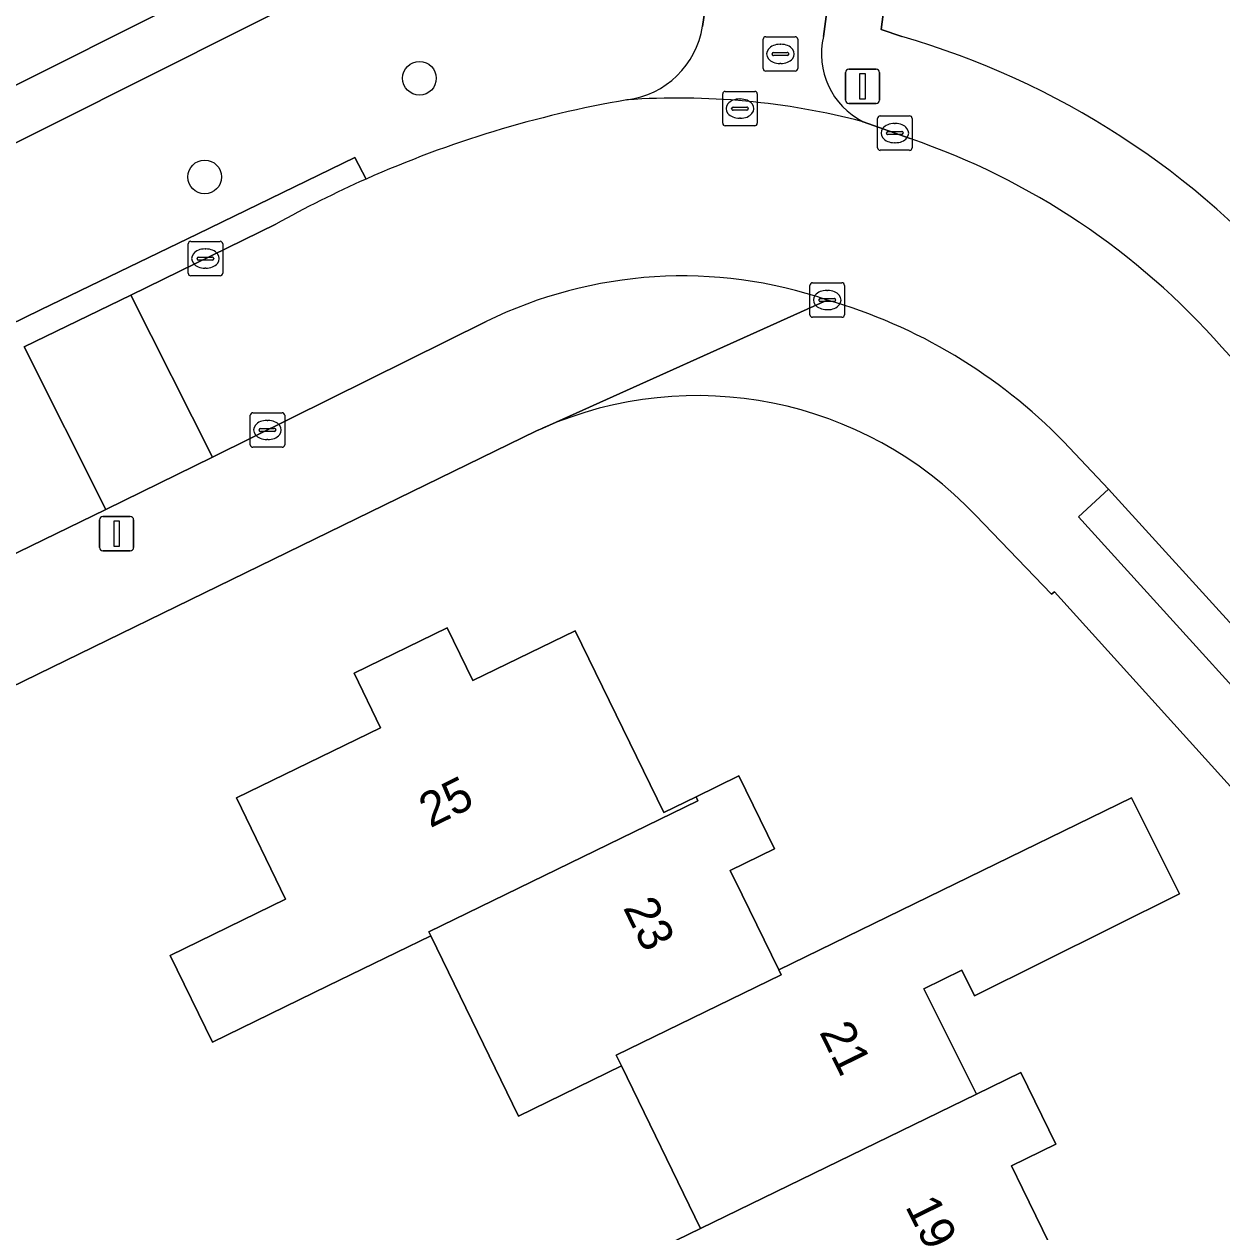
# Model space of a CAD drawing. Extents: x 157793 to 159380, y 380877 to 382313.
# Drawn here: x 158680.53 to 158715.29, y 381812.52 to 381847.57 of the extents above; entities that cross this region are included whole.
import ezdxf

# ---------------------------------------------------------------- set-up
doc = ezdxf.new("R2010")
doc.units = 0
for name, color, linetype in [('IMGEO_Boom', 7, 'Continuous'), ('IMGEO_Erf', 7, 'Continuous'), ('IMGEO_Fietspad_gesloten', 7, 'Continuous'), ('IMGEO_Groenvoorziening', 7, 'Continuous'), ('IMGEO_Kolk', 7, 'Continuous'), ('IMGEO_Lichtmast', 7, 'Continuous'), ('IMGEO_Pand', 7, 'Continuous'), ('IMGEO_Pand_nummerreeks', 7, 'Continuous'), ('IMGEO_Rijbaan_lokaal_open', 7, 'Continuous'), ('IMGEO_Rioolput', 7, 'Continuous'), ('IMGEO_Voetpad_halfverhard', 7, 'Continuous'), ('IMGEO_Voetpad_open', 7, 'Continuous')]:
    doc.layers.add(name, color=color, linetype=linetype)

msp = doc.modelspace()

# ---------------------------------------------------------------- linework, layer by layer
at = {"layer": 'IMGEO_Boom'}
for centre in [(158692.004, 381845.997), (158685.771, 381843.133)]:
    msp.add_circle(centre, 0.489, dxfattribs=at)
at = {"layer": 'IMGEO_Erf'}
for points in [[(158695.58, 381835.846), (158695.401, 381835.765), (158672.471, 381824.588), (158673.823, 381821.918), (158674.414, 381820.749), (158674.546, 381820.815), (158677.914, 381814.088), (158675.171, 381812.752), (158676.061, 381810.975)], [(158717.182, 381823.633), (158710.439, 381831.09), (158710.351, 381831.029), (158708.145, 381833.32)], [(158698.052, 381811.593), (158700.165, 381812.622), (158697.869, 381817.336), (158694.88, 381815.88), (158692.331, 381821.114), (158689.346, 381819.661), (158685.995, 381818.03), (158684.77, 381820.545), (158688.121, 381822.177), (158686.691, 381825.113), (158690.874, 381827.151), (158690.105, 381828.73), (158692.811, 381830.048), (158693.556, 381828.518), (158696.524, 381829.964), (158699.097, 381824.689), (158700.031, 381825.143), (158701.274, 381825.75), (158702.304, 381823.635), (158701.024, 381823.012), (158701.372, 381822.298), (158702.431, 381820.122), (158712.673, 381825.115), (158714.061, 381822.33), (158708.116, 381819.366), (158707.741, 381820.117), (158706.647, 381819.572), (158708.168, 381816.52), (158709.457, 381817.146), (158710.47, 381815.065), (158709.184, 381814.439), (158709.504, 381813.783), (158710.666, 381811.397)]]:
    msp.add_lwpolyline(points, dxfattribs=at)
msp.add_arc((158700.064, 381825.639), 11.149, 43.548, 113.7182, dxfattribs=at)
at = {"layer": 'IMGEO_Fietspad_gesloten'}
for points in [[(158704.498, 381881.924), (158701.564, 381860.012), (158701.172, 381856.292), (158700.984, 381854.513), (158700.311, 381848.146), (158700.221, 381847.504)], [(158703.733, 381847.212), (158704.858, 381855.711), (158704.972, 381856.563), (158705.207, 381858.316), (158708.331, 381881.654)]]:
    msp.add_lwpolyline(points, dxfattribs=at)
for centre, radius, start, end in [((158697.699, 381847.904), 2.553, 277.2857, 350.9947), ((158705.867, 381846.698), 2.196, 166.4477, 243.3605), ((158699.511, 381824.109), 21.314, 75.4022, 94.0041)]:
    msp.add_arc(centre, radius, start, end, dxfattribs=at)
at = {"layer": 'IMGEO_Groenvoorziening'}
for points in [[(158716.178, 381862.166), (158706.642, 381857.397), (158705.587, 381848.822), (158705.403, 381847.417), (158706.003, 381847.207)], [(158626.135, 381818.603), (158701.172, 381856.292), (158701.564, 381860.012)], [(158700.221, 381847.504), (158700.311, 381848.146), (158700.984, 381854.513), (158628.032, 381817.913)], [(158668.118, 381832.764), (158670.893, 381834.199), (158673.671, 381835.629), (158676.45, 381837.055), (158681.008, 381839.273), (158685.568, 381841.487), (158690.13, 381843.698), (158690.453, 381843.072)]]:
    msp.add_lwpolyline(points, dxfattribs=at)
for centre, radius, start, end in [((158697.699, 381847.904), 2.553, 277.2857, 350.9947), ((158699.383, 381824.265), 23.878, 40.2647, 73.9031), ((158703.522, 381813.652), 32.192, 99.8353, 113.9517)]:
    msp.add_arc(centre, radius, start, end, dxfattribs=at)
at = {"layer": 'IMGEO_Kolk'}
for p, q in [((158705.376, 381844.906), (158706.228, 381844.906)), ((158705.301, 381843.98), (158705.301, 381844.832)), ((158705.789, 381844.686), (158705.814, 381844.686)), ((158706.302, 381844.832), (158706.302, 381843.98)), ((158705.56, 381844.4), (158705.56, 381844.412)), ((158705.998, 381844.363), (158705.6, 381844.363)), ((158705.603, 381844.449), (158706.001, 381844.449)), ((158706.044, 381844.412), (158706.044, 381844.4)), ((158706.228, 381843.906), (158705.376, 381843.906)), ((158705.812, 381844.126), (158705.787, 381844.126)), ((158685.292, 381840.339), (158685.292, 381841.191)), ((158685.367, 381841.265), (158686.219, 381841.265)), ((158685.78, 381841.045), (158685.805, 381841.045)), ((158686.293, 381841.191), (158686.293, 381840.339)), ((158685.551, 381840.759), (158685.551, 381840.771)), ((158685.989, 381840.722), (158685.591, 381840.722)), ((158685.594, 381840.808), (158685.992, 381840.808)), ((158686.035, 381840.771), (158686.035, 381840.759)), ((158685.803, 381840.485), (158685.778, 381840.485)), ((158686.219, 381840.265), (158685.367, 381840.265)), ((158703.338, 381839.136), (158703.338, 381839.988)), ((158703.413, 381840.062), (158704.265, 381840.062)), ((158704.339, 381839.988), (158704.339, 381839.136)), ((158703.826, 381839.842), (158703.851, 381839.842)), ((158703.597, 381839.556), (158703.597, 381839.568)), ((158704.035, 381839.519), (158703.637, 381839.519)), ((158703.64, 381839.605), (158704.038, 381839.605)), ((158704.081, 381839.568), (158704.081, 381839.556)), ((158704.265, 381839.062), (158703.413, 381839.062)), ((158703.849, 381839.282), (158703.824, 381839.282)), ((158687.092, 381835.364), (158687.092, 381836.216)), ((158687.167, 381836.29), (158688.019, 381836.29)), ((158688.093, 381836.216), (158688.093, 381835.364)), ((158687.351, 381835.784), (158687.351, 381835.796)), ((158687.394, 381835.833), (158687.792, 381835.833)), ((158687.58, 381836.07), (158687.605, 381836.07)), ((158687.835, 381835.796), (158687.835, 381835.784)), ((158687.789, 381835.747), (158687.391, 381835.747)), ((158687.603, 381835.51), (158687.578, 381835.51)), ((158688.019, 381835.29), (158687.167, 381835.29))]:
    msp.add_line(p, q, dxfattribs=at)
for points in [[(158705.376, 381844.906), (158706.228, 381844.906)], [(158705.301, 381843.98), (158705.301, 381844.832)], [(158706.302, 381844.832), (158706.302, 381843.98)], [(158706.228, 381843.906), (158705.376, 381843.906)], [(158685.292, 381840.339), (158685.292, 381841.191)], [(158685.367, 381841.265), (158686.219, 381841.265)], [(158686.293, 381841.191), (158686.293, 381840.339)], [(158686.219, 381840.265), (158685.367, 381840.265)], [(158703.338, 381839.136), (158703.338, 381839.988)], [(158703.413, 381840.062), (158704.265, 381840.062)], [(158704.339, 381839.988), (158704.339, 381839.136)], [(158704.265, 381839.062), (158703.413, 381839.062)], [(158687.092, 381835.364), (158687.092, 381836.216)], [(158687.167, 381836.29), (158688.019, 381836.29)], [(158688.093, 381836.216), (158688.093, 381835.364)], [(158688.019, 381835.29), (158687.167, 381835.29)]]:
    msp.add_lwpolyline(points, dxfattribs=at)
for centre, radius, start, end in [((158705.378, 381844.83), 0.0765, 91.552, 178.448), ((158705.378, 381844.83), 0.0765, 91.552, 178.448), ((158706.226, 381844.83), 0.0765, 1.552, 88.448), ((158706.226, 381844.83), 0.0765, 1.552, 88.448), ((158705.6, 381844.409), 0.0403, 85.8775, 175.7526), ((158705.597, 381844.399), 0.0366, 178.938, 274.7102), ((158706.001, 381844.406), 0.043, 264.8664, 352.4533), ((158706.005, 381844.411), 0.0386, 1.7309, 96.639), ((158705.378, 381843.982), 0.0765, 181.552, 268.448), ((158705.378, 381843.982), 0.0765, 181.552, 268.448), ((158706.226, 381843.982), 0.0765, 271.552, 358.448), ((158706.226, 381843.982), 0.0765, 271.552, 358.448), ((158685.369, 381841.189), 0.0765, 91.552, 178.448), ((158685.369, 381841.189), 0.0765, 91.552, 178.448), ((158686.217, 381841.189), 0.0765, 1.552, 88.448), ((158686.217, 381841.189), 0.0765, 1.552, 88.448), ((158685.591, 381840.768), 0.0403, 85.8775, 175.7526), ((158685.588, 381840.758), 0.0366, 178.938, 274.7102), ((158685.992, 381840.765), 0.043, 264.8664, 352.4533), ((158685.996, 381840.77), 0.0386, 1.7309, 96.639), ((158685.369, 381840.341), 0.0765, 181.552, 268.448), ((158685.369, 381840.341), 0.0765, 181.552, 268.448), ((158686.217, 381840.341), 0.0765, 271.552, 358.448), ((158686.217, 381840.341), 0.0765, 271.552, 358.448), ((158703.415, 381839.986), 0.0765, 91.552, 178.448), ((158703.415, 381839.986), 0.0765, 91.552, 178.448), ((158704.263, 381839.986), 0.0765, 1.552, 88.448), ((158704.263, 381839.986), 0.0765, 1.552, 88.448), ((158703.637, 381839.565), 0.0403, 85.8775, 175.7526), ((158703.634, 381839.555), 0.0366, 178.938, 274.7102), ((158704.038, 381839.562), 0.043, 264.8664, 352.4533), ((158704.042, 381839.567), 0.0386, 1.7309, 96.639), ((158703.415, 381839.138), 0.0765, 181.552, 268.448), ((158703.415, 381839.138), 0.0765, 181.552, 268.448), ((158704.263, 381839.138), 0.0765, 271.552, 358.448), ((158704.263, 381839.138), 0.0765, 271.552, 358.448), ((158687.169, 381836.214), 0.0765, 91.552, 178.448), ((158687.169, 381836.214), 0.0765, 91.552, 178.448), ((158688.017, 381836.214), 0.0765, 1.552, 88.448), ((158688.017, 381836.214), 0.0765, 1.552, 88.448), ((158687.391, 381835.793), 0.0403, 85.8775, 175.7526), ((158687.388, 381835.783), 0.0366, 178.938, 274.7102), ((158687.792, 381835.79), 0.043, 264.8664, 352.4533), ((158687.796, 381835.795), 0.0386, 1.7309, 96.639), ((158687.169, 381835.366), 0.0765, 181.552, 268.448), ((158687.169, 381835.366), 0.0765, 181.552, 268.448), ((158688.017, 381835.366), 0.0765, 271.552, 358.448), ((158688.017, 381835.366), 0.0765, 271.552, 358.448)]:
    msp.add_arc(centre, radius, start, end, dxfattribs=at)
for centre, major_axis, ratio, start_param, end_param in [((158705.788, 381844.406), (-0.387, 0.002), 0.722429, 4.712389, 7.853982), ((158705.813, 381844.406), (-0.39, 0.002), 0.717154, 1.570796, 4.712389), ((158685.779, 381840.765), (-0.387, 0.002), 0.722429, 4.712389, 7.853982), ((158685.804, 381840.765), (-0.39, 0.002), 0.717154, 1.570796, 4.712389), ((158703.825, 381839.562), (-0.387, 0.002), 0.722429, 4.712389, 7.853982), ((158703.85, 381839.562), (-0.39, 0.002), 0.717154, 1.570796, 4.712389), ((158687.579, 381835.79), (-0.387, 0.002), 0.722429, 4.712389, 7.853982), ((158687.604, 381835.79), (-0.39, 0.002), 0.717154, 1.570796, 4.712389)]:
    msp.add_ellipse(centre, major_axis=major_axis, ratio=ratio, start_param=start_param, end_param=end_param, dxfattribs=at)
at = {"layer": 'IMGEO_Lichtmast'}
for p, q in [((158704.367, 381845.363), (158704.367, 381846.163)), ((158704.367, 381846.163), (158704.367, 381845.363)), ((158704.467, 381846.263), (158705.257, 381846.263)), ((158705.257, 381846.263), (158704.467, 381846.263)), ((158705.357, 381846.163), (158705.357, 381845.363)), ((158705.357, 381845.363), (158705.357, 381846.163)), ((158705.257, 381845.263), (158704.467, 381845.263)), ((158704.467, 381845.263), (158705.257, 381845.263)), ((158682.719, 381832.382), (158682.719, 381833.182)), ((158682.719, 381833.182), (158682.719, 381832.382)), ((158682.819, 381833.282), (158683.609, 381833.282)), ((158683.609, 381833.282), (158682.819, 381833.282)), ((158683.709, 381833.182), (158683.709, 381832.382)), ((158683.709, 381832.382), (158683.709, 381833.182)), ((158683.609, 381832.282), (158682.819, 381832.282)), ((158682.819, 381832.282), (158683.609, 381832.282))]:
    msp.add_line(p, q, dxfattribs=at)
for points in [[(158704.787, 381846.138), (158704.937, 381846.138), (158704.937, 381845.388), (158704.787, 381845.388), (158704.787, 381846.138)], [(158683.139, 381833.157), (158683.289, 381833.157), (158683.289, 381832.407), (158683.139, 381832.407), (158683.139, 381833.157)]]:
    msp.add_lwpolyline(points, dxfattribs=at)
for centre, start, end in [((158704.467, 381846.163), 90, 180), ((158704.467, 381846.163), 90, 180), ((158705.257, 381846.163), 0, 90), ((158705.257, 381846.163), 360, 90), ((158704.467, 381845.363), 180, 270), ((158704.467, 381845.363), 180, 270), ((158705.257, 381845.363), 270, 0), ((158705.257, 381845.363), 270, 0), ((158682.819, 381833.182), 90, 180), ((158682.819, 381833.182), 90, 180), ((158683.609, 381833.182), 0, 90), ((158683.609, 381833.182), 360, 90), ((158682.819, 381832.382), 180, 270), ((158682.819, 381832.382), 180, 270), ((158683.609, 381832.382), 270, 0), ((158683.609, 381832.382), 270, 0)]:
    msp.add_arc(centre, 0.1, start, end, dxfattribs=at)
at = {"layer": 'IMGEO_Pand'}
for points in [[(158700.031, 381825.143), (158699.097, 381824.689), (158696.524, 381829.964), (158693.556, 381828.518), (158692.811, 381830.048), (158690.105, 381828.73), (158690.874, 381827.151), (158686.691, 381825.113), (158688.121, 381822.177), (158684.77, 381820.545), (158685.995, 381818.03), (158689.346, 381819.661), (158692.331, 381821.114), (158692.275, 381821.228), (158700.085, 381825.031)], [(158700.031, 381825.143), (158700.085, 381825.031), (158692.275, 381821.228), (158692.331, 381821.114), (158694.88, 381815.88), (158697.869, 381817.336), (158697.718, 381817.646), (158702.502, 381819.976), (158702.431, 381820.122), (158701.372, 381822.298), (158701.024, 381823.012), (158702.304, 381823.635), (158701.274, 381825.75)], [(158702.431, 381820.122), (158702.502, 381819.976), (158697.718, 381817.646), (158697.869, 381817.336), (158700.165, 381812.622), (158708.168, 381816.52), (158706.647, 381819.572), (158707.741, 381820.117), (158708.116, 381819.366), (158714.061, 381822.33), (158712.673, 381825.115)], [(158708.168, 381816.52), (158700.165, 381812.622), (158698.052, 381811.593), (158700.547, 381806.468), (158701.999, 381807.175), (158702.66, 381807.497), (158704.067, 381808.183), (158710.666, 381811.397), (158709.504, 381813.783), (158709.184, 381814.439), (158710.47, 381815.065), (158709.457, 381817.146)]]:
    msp.add_lwpolyline(points, close=True, dxfattribs=at)
at = {"layer": 'IMGEO_Rijbaan_lokaal_open'}
for points in [[(158706.248, 381844.246), (158704.883, 381844.735)], [(158687.835, 381841.765), (158683.632, 381839.706), (158685.998, 381834.999), (158693.94, 381838.938)], [(158671.133, 381833.465), (158661.918, 381828.584), (158635.266, 381814.027), (158637.729, 381809.388), (158666.643, 381825.243), (158666.783, 381825.309), (158672.039, 381828.201), (158682.902, 381833.483), (158680.531, 381838.206)], [(158720.73, 381832.295), (158715.292, 381838.196)], [(158710.705, 381835.446), (158711.999, 381834.078), (158717.263, 381828.284), (158719.044, 381826.323), (158719.855, 381825.431)]]:
    msp.add_lwpolyline(points, dxfattribs=at)
msp.add_lwpolyline([(158685.998, 381834.999), (158683.632, 381839.706), (158680.531, 381838.206), (158682.902, 381833.483)], close=True, dxfattribs=at)
for centre, radius, start, end in [((158703.522, 381813.652), 32.192, 99.8353, 113.9517), ((158699.511, 381824.109), 21.314, 75.4022, 94.0041), ((158699.355, 381824.157), 21.239, 41.3773, 71.0615), ((158703.582, 381813.498), 32.357, 113.9385, 119.1216), ((158699.642, 381827.308), 12.953, 71.0956, 116.1183), ((158699.482, 381824.51), 15.67, 44.2593, 73.8573)]:
    msp.add_arc(centre, radius, start, end, dxfattribs=at)
at = {"layer": 'IMGEO_Rioolput'}
for p, q in [((158701.98, 381846.277), (158701.98, 381847.129)), ((158702.055, 381847.203), (158702.907, 381847.203)), ((158702.981, 381847.129), (158702.981, 381846.277)), ((158702.239, 381846.697), (158702.239, 381846.709)), ((158702.677, 381846.66), (158702.279, 381846.66)), ((158702.282, 381846.746), (158702.68, 381846.746)), ((158702.468, 381846.983), (158702.493, 381846.983)), ((158702.723, 381846.709), (158702.723, 381846.697)), ((158702.491, 381846.423), (158702.466, 381846.423)), ((158702.907, 381846.203), (158702.055, 381846.203)), ((158700.881, 381845.616), (158701.733, 381845.616)), ((158700.806, 381844.69), (158700.806, 381845.542)), ((158701.294, 381845.396), (158701.319, 381845.396)), ((158701.807, 381845.542), (158701.807, 381844.69)), ((158701.065, 381845.11), (158701.065, 381845.122)), ((158701.503, 381845.073), (158701.105, 381845.073)), ((158701.108, 381845.159), (158701.506, 381845.159)), ((158701.549, 381845.122), (158701.549, 381845.11)), ((158701.733, 381844.616), (158700.881, 381844.616)), ((158701.317, 381844.836), (158701.292, 381844.836))]:
    msp.add_line(p, q, dxfattribs=at)
for points in [[(158701.98, 381846.277), (158701.98, 381847.129)], [(158702.055, 381847.203), (158702.907, 381847.203)], [(158702.981, 381847.129), (158702.981, 381846.277)], [(158702.907, 381846.203), (158702.055, 381846.203)], [(158700.881, 381845.616), (158701.733, 381845.616)], [(158700.806, 381844.69), (158700.806, 381845.542)], [(158701.807, 381845.542), (158701.807, 381844.69)], [(158701.733, 381844.616), (158700.881, 381844.616)]]:
    msp.add_lwpolyline(points, dxfattribs=at)
for centre, radius, start, end in [((158702.057, 381847.127), 0.0765, 91.552, 178.448), ((158702.057, 381847.127), 0.0765, 91.552, 178.448), ((158702.905, 381847.127), 0.0765, 1.552, 88.448), ((158702.905, 381847.127), 0.0765, 1.552, 88.448), ((158702.279, 381846.706), 0.0403, 85.8775, 175.7526), ((158702.276, 381846.696), 0.0366, 178.938, 274.7102), ((158702.68, 381846.703), 0.043, 264.8664, 352.4533), ((158702.684, 381846.708), 0.0386, 1.7309, 96.639), ((158702.057, 381846.279), 0.0765, 181.552, 268.448), ((158702.057, 381846.279), 0.0765, 181.552, 268.448), ((158702.905, 381846.279), 0.0765, 271.552, 358.448), ((158702.905, 381846.279), 0.0765, 271.552, 358.448), ((158700.883, 381845.54), 0.0765, 91.552, 178.448), ((158700.883, 381845.54), 0.0765, 91.552, 178.448), ((158701.731, 381845.54), 0.0765, 1.552, 88.448), ((158701.731, 381845.54), 0.0765, 1.552, 88.448), ((158701.105, 381845.119), 0.0403, 85.8775, 175.7526), ((158701.102, 381845.109), 0.0366, 178.938, 274.7102), ((158701.506, 381845.116), 0.043, 264.8664, 352.4533), ((158701.51, 381845.121), 0.0386, 1.7309, 96.639), ((158700.883, 381844.692), 0.0765, 181.552, 268.448), ((158700.883, 381844.692), 0.0765, 181.552, 268.448), ((158701.731, 381844.692), 0.0765, 271.552, 358.448), ((158701.731, 381844.692), 0.0765, 271.552, 358.448)]:
    msp.add_arc(centre, radius, start, end, dxfattribs=at)
for centre, major_axis, ratio, start_param, end_param in [((158702.467, 381846.703), (-0.387, 0.002), 0.722429, 4.712389, 7.853982), ((158702.492, 381846.703), (-0.39, 0.002), 0.717154, 1.570796, 4.712389), ((158701.293, 381845.116), (-0.387, 0.002), 0.722429, 4.712389, 7.853982), ((158701.318, 381845.116), (-0.39, 0.002), 0.717154, 1.570796, 4.712389)]:
    msp.add_ellipse(centre, major_axis=major_axis, ratio=ratio, start_param=start_param, end_param=end_param, dxfattribs=at)
at = {"layer": 'IMGEO_Voetpad_halfverhard'}
for points in [[(158700.984, 381854.513), (158701.172, 381856.292), (158626.135, 381818.603)], [(158628.032, 381817.913), (158700.984, 381854.513)]]:
    msp.add_lwpolyline(points, dxfattribs=at)
at = {"layer": 'IMGEO_Voetpad_open'}
for points in [[(158706.003, 381847.207), (158705.403, 381847.417), (158705.587, 381848.822), (158706.642, 381857.397), (158704.972, 381856.563), (158704.858, 381855.711), (158703.733, 381847.212)], [(158704.883, 381844.735), (158706.248, 381844.246)], [(158690.453, 381843.072), (158690.13, 381843.698), (158685.568, 381841.487), (158681.008, 381839.273), (158676.45, 381837.055), (158673.671, 381835.629), (158670.893, 381834.199), (158668.118, 381832.764), (158662.462, 381829.724), (158658.778, 381827.735), (158656.813, 381826.673), (158651.169, 381823.611), (158643.953, 381819.678), (158636.599, 381815.637), (158631.164, 381812.666), (158629.66, 381811.835), (158625.555, 381809.566), (158620.054, 381806.492), (158620.441, 381805.817), (158630.34, 381811.321), (158631.731, 381812.095), (158632.207, 381812.359), (158635.266, 381814.027), (158661.918, 381828.584)], [(158680.531, 381838.206), (158683.632, 381839.706), (158687.835, 381841.765)], [(158669.816, 381819.983), (158671.818, 381819.45), (158674.414, 381820.749), (158673.823, 381821.918), (158672.471, 381824.588), (158695.401, 381835.765), (158695.58, 381835.846), (158703.839, 381839.562)], [(158703.839, 381839.562), (158695.58, 381835.846)], [(158693.94, 381838.938), (158685.998, 381834.999), (158682.902, 381833.483), (158672.039, 381828.201), (158672.566, 381827.135), (158667.342, 381824.273), (158666.783, 381825.309), (158666.643, 381825.243)], [(158715.292, 381838.196), (158720.73, 381832.295)], [(158762.964, 381767.423), (158762.883, 381767.568), (158762.373, 381768.416), (158761.41, 381769.955), (158760.411, 381769.279), (158754.761, 381778.128), (158746.735, 381789.978), (158740.68, 381798.161), (158741.629, 381798.898), (158741.046, 381799.615), (158740.113, 381798.905), (158733.332, 381807.579), (158734.282, 381808.326), (158732.116, 381811.058), (158731.172, 381810.301), (158729.19, 381812.724), (158727.189, 381815.132), (158725.169, 381817.523), (158723.13, 381819.898), (158721.072, 381822.257), (158718.995, 381824.599), (158711.129, 381833.274), (158711.999, 381834.078), (158710.705, 381835.446)], [(158719.855, 381825.431), (158719.044, 381826.323), (158717.263, 381828.284), (158711.999, 381834.078), (158711.129, 381833.274), (158718.995, 381824.599), (158721.072, 381822.257), (158723.13, 381819.898), (158725.169, 381817.523), (158727.189, 381815.132), (158729.19, 381812.724), (158731.172, 381810.301), (158732.116, 381811.058)], [(158708.145, 381833.32), (158710.351, 381831.029), (158710.439, 381831.09), (158717.182, 381823.633)]]:
    msp.add_lwpolyline(points, dxfattribs=at)
for centre, radius, start, end in [((158705.867, 381846.698), 2.196, 166.4477, 243.3605), ((158699.383, 381824.265), 23.878, 40.2647, 73.9031), ((158699.355, 381824.157), 21.239, 41.3773, 71.0615), ((158703.582, 381813.498), 32.357, 113.9385, 119.1216), ((158699.642, 381827.308), 12.953, 71.0956, 116.1183), ((158699.482, 381824.51), 15.67, 44.2593, 73.8573), ((158700.064, 381825.639), 11.149, 43.548, 113.7182)]:
    msp.add_arc(centre, radius, start, end, dxfattribs=at)

# ---------------------------------------------------------------- texts
at = {"layer": 'IMGEO_Pand_nummerreeks'}
for s, rotation, p in [('25', 26.2589, (158692.318, 381824.231)), ('23', 295.9592, (158697.903, 381821.93)), ('21', 296.2619, (158703.597, 381818.319)), ('19', 296.2642, (158706.093, 381813.262))]:
    msp.add_text(s, height=1, rotation=rotation, dxfattribs=at).set_placement(p)

doc.saveas('drawing.dxf')
